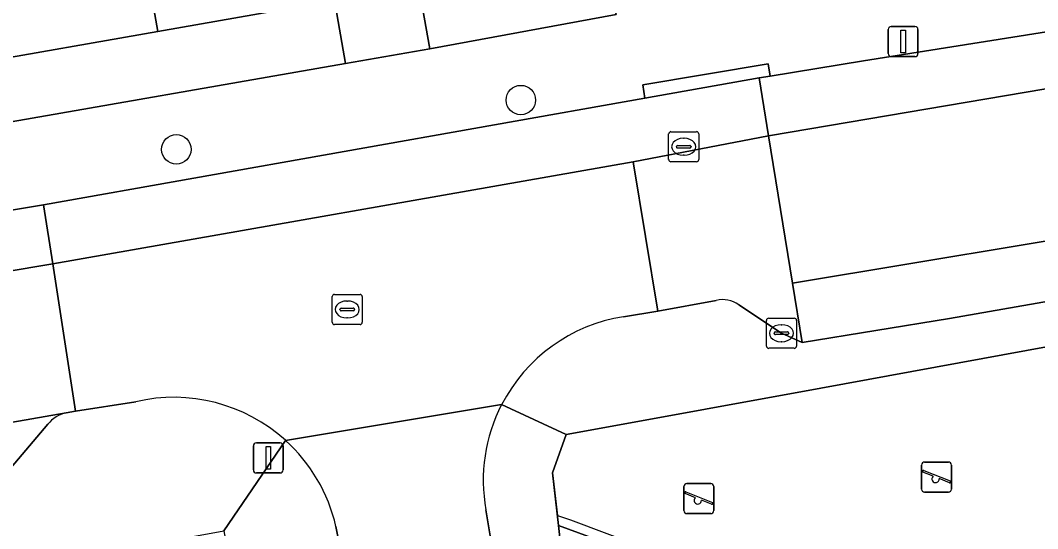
# Model space of a CAD drawing. Extents: x 162879 to 165540, y 384011 to 385181.
# Drawn here: x 164434.07 to 164467.86, y 384420.19 to 384437.05 of the extents above; entities that cross this region are included whole.
import ezdxf

# ---------------------------------------------------------------- set-up
doc = ezdxf.new("R2010")
doc.units = 0
for name, color, linetype in [('IMGEO_Boom', 7, 'Continuous'), ('IMGEO_Erf', 7, 'Continuous'), ('IMGEO_Hek', 7, 'Continuous'), ('IMGEO_Kolk', 7, 'Continuous'), ('IMGEO_Lichtmast', 7, 'Continuous'), ('IMGEO_Pand', 7, 'Continuous'), ('IMGEO_Parkeervlak_gesloten', 7, 'Continuous'), ('IMGEO_Parkeervlak_open', 7, 'Continuous'), ('IMGEO_Rijbaan_lokaal_gesloten', 7, 'Continuous'), ('IMGEO_Rijbaan_lokaal_open', 7, 'Continuous'), ('IMGEO_Rioolput', 7, 'Continuous'), ('IMGEO_Speelvoorziening', 7, 'Continuous'), ('IMGEO_Terreindeel_zand', 7, 'Continuous'), ('IMGEO_Voetpad_open', 7, 'Continuous')]:
    doc.layers.add(name, color=color, linetype=linetype)

msp = doc.modelspace()

# ---------------------------------------------------------------- linework, layer by layer
at = {"layer": 'IMGEO_Boom'}
for centre in [(164450.689, 384434.409), (164439.249, 384432.772)]:
    msp.add_circle(centre, 0.489, dxfattribs=at)
at = {"layer": 'IMGEO_Erf'}
for points in [[(164453.854, 384437.245), (164453.657, 384438.339), (164453.483, 384439.308), (164447.293, 384438.222), (164447.663, 384436.112)], [(164432.802, 384433.518), (164444.872, 384435.622), (164444.505, 384437.714), (164438.629, 384436.683), (164432.437, 384435.596)]]:
    msp.add_lwpolyline(points, close=True, dxfattribs=at)
at = {"layer": 'IMGEO_Hek'}
for points in [[(164460.65, 384424.851), (164452.998, 384423.455)], [(164452.998, 384423.455), (164452.198, 384423.309), (164451.744, 384422.037), (164451.905, 384420.619), (164452.345, 384420.477)], [(164452.345, 384420.477), (164454.756, 384419.574)]]:
    msp.add_lwpolyline(points, dxfattribs=at)
at = {"layer": 'IMGEO_Kolk'}
for p, q in [((164455.675, 384433.36), (164456.527, 384433.36)), ((164455.6, 384432.434), (164455.6, 384433.286)), ((164456.088, 384433.14), (164456.113, 384433.14)), ((164456.601, 384433.286), (164456.601, 384432.434)), ((164455.859, 384432.854), (164455.859, 384432.866)), ((164456.297, 384432.817), (164455.899, 384432.817)), ((164455.902, 384432.903), (164456.3, 384432.903)), ((164456.343, 384432.866), (164456.343, 384432.854)), ((164456.527, 384432.36), (164455.675, 384432.36)), ((164456.111, 384432.58), (164456.086, 384432.58)), ((164458.847, 384426.244), (164458.847, 384427.096)), ((164458.922, 384427.17), (164459.774, 384427.17)), ((164459.335, 384426.95), (164459.36, 384426.95)), ((164459.848, 384427.096), (164459.848, 384426.244)), ((164459.106, 384426.664), (164459.106, 384426.676)), ((164459.544, 384426.627), (164459.146, 384426.627)), ((164459.149, 384426.713), (164459.547, 384426.713)), ((164459.59, 384426.676), (164459.59, 384426.664)), ((164459.358, 384426.39), (164459.333, 384426.39)), ((164459.774, 384426.17), (164458.922, 384426.17))]:
    msp.add_line(p, q, dxfattribs=at)
for points in [[(164455.675, 384433.36), (164456.527, 384433.36)], [(164455.6, 384432.434), (164455.6, 384433.286)], [(164456.601, 384433.286), (164456.601, 384432.434)], [(164456.527, 384432.36), (164455.675, 384432.36)], [(164458.847, 384426.244), (164458.847, 384427.096)], [(164458.922, 384427.17), (164459.774, 384427.17)], [(164459.848, 384427.096), (164459.848, 384426.244)], [(164459.774, 384426.17), (164458.922, 384426.17)]]:
    msp.add_lwpolyline(points, dxfattribs=at)
for centre, radius, start, end in [((164455.677, 384433.284), 0.0765, 91.552, 178.448), ((164455.677, 384433.284), 0.0765, 91.552, 178.448), ((164456.525, 384433.284), 0.0765, 1.552, 88.448), ((164456.525, 384433.284), 0.0765, 1.552, 88.448), ((164455.899, 384432.863), 0.0403, 85.8775, 175.7526), ((164455.896, 384432.853), 0.0366, 178.938, 274.7102), ((164456.3, 384432.86), 0.043, 264.8664, 352.4533), ((164456.304, 384432.865), 0.0386, 1.7309, 96.639), ((164455.677, 384432.436), 0.0765, 181.552, 268.448), ((164455.677, 384432.436), 0.0765, 181.552, 268.448), ((164456.525, 384432.436), 0.0765, 271.552, 358.448), ((164456.525, 384432.436), 0.0765, 271.552, 358.448), ((164458.924, 384427.094), 0.0765, 91.552, 178.448), ((164458.924, 384427.094), 0.0765, 91.552, 178.448), ((164459.772, 384427.094), 0.0765, 1.552, 88.448), ((164459.772, 384427.094), 0.0765, 1.552, 88.448), ((164459.146, 384426.673), 0.0403, 85.8775, 175.7526), ((164459.143, 384426.663), 0.0366, 178.938, 274.7102), ((164459.547, 384426.67), 0.043, 264.8664, 352.4533), ((164459.551, 384426.675), 0.0386, 1.7309, 96.639), ((164458.924, 384426.246), 0.0765, 181.552, 268.448), ((164458.924, 384426.246), 0.0765, 181.552, 268.448), ((164459.772, 384426.246), 0.0765, 271.552, 358.448), ((164459.772, 384426.246), 0.0765, 271.552, 358.448)]:
    msp.add_arc(centre, radius, start, end, dxfattribs=at)
for centre, major_axis, ratio, start_param, end_param in [((164456.087, 384432.86), (-0.387, 0.002), 0.722429, 4.712389, 7.853982), ((164456.112, 384432.86), (-0.39, 0.002), 0.717154, 1.570796, 4.712389), ((164459.334, 384426.67), (-0.387, 0.002), 0.722429, 4.712389, 7.853982), ((164459.359, 384426.67), (-0.39, 0.002), 0.717154, 1.570796, 4.712389)]:
    msp.add_ellipse(centre, major_axis=major_axis, ratio=ratio, start_param=start_param, end_param=end_param, dxfattribs=at)
at = {"layer": 'IMGEO_Lichtmast'}
for p, q in [((164462.891, 384435.951), (164462.891, 384436.751)), ((164462.891, 384436.751), (164462.891, 384435.951)), ((164462.991, 384436.851), (164463.781, 384436.851)), ((164463.781, 384436.851), (164462.991, 384436.851)), ((164463.881, 384436.751), (164463.881, 384435.951)), ((164463.881, 384435.951), (164463.881, 384436.751)), ((164463.781, 384435.851), (164462.991, 384435.851)), ((164462.991, 384435.851), (164463.781, 384435.851)), ((164441.808, 384422.133), (164441.808, 384422.933)), ((164441.808, 384422.933), (164441.808, 384422.133)), ((164441.908, 384423.033), (164442.698, 384423.033)), ((164442.698, 384423.033), (164441.908, 384423.033)), ((164442.798, 384422.933), (164442.798, 384422.133)), ((164442.798, 384422.133), (164442.798, 384422.933)), ((164442.698, 384422.033), (164441.908, 384422.033)), ((164441.908, 384422.033), (164442.698, 384422.033))]:
    msp.add_line(p, q, dxfattribs=at)
for points in [[(164463.311, 384436.726), (164463.461, 384436.726), (164463.461, 384435.976), (164463.311, 384435.976), (164463.311, 384436.726)], [(164442.228, 384422.908), (164442.378, 384422.908), (164442.378, 384422.158), (164442.228, 384422.158), (164442.228, 384422.908)]]:
    msp.add_lwpolyline(points, dxfattribs=at)
for centre, start, end in [((164462.991, 384436.751), 90, 180), ((164462.991, 384436.751), 90, 180), ((164463.781, 384436.751), 0, 90), ((164463.781, 384436.751), 360, 90), ((164462.991, 384435.951), 180, 270), ((164462.991, 384435.951), 180, 270), ((164463.781, 384435.951), 270, 0), ((164463.781, 384435.951), 270, 0), ((164441.908, 384422.933), 90, 180), ((164441.908, 384422.933), 90, 180), ((164442.698, 384422.933), 0, 90), ((164442.698, 384422.933), 360, 90), ((164441.908, 384422.133), 180, 270), ((164441.908, 384422.133), 180, 270), ((164442.698, 384422.133), 270, 0), ((164442.698, 384422.133), 270, 0)]:
    msp.add_arc(centre, 0.1, start, end, dxfattribs=at)
at = {"layer": 'IMGEO_Pand'}
for points in [[(164436.931, 384446.353), (164438.629, 384436.683), (164444.505, 384437.714), (164444.872, 384435.622), (164447.663, 384436.112), (164447.293, 384438.222), (164453.483, 384439.308), (164452.619, 384444.233), (164451.814, 384448.879), (164446.105, 384447.885), (164445.832, 384449.442), (164442.164, 384448.798), (164442.423, 384447.317)], [(164436.931, 384446.353), (164431.337, 384445.371), (164431.072, 384446.881), (164427.234, 384446.208), (164427.489, 384444.755), (164421.758, 384443.749), (164423.446, 384434.134), (164429.639, 384435.22), (164430.023, 384433.031), (164432.802, 384433.518), (164432.437, 384435.596), (164438.629, 384436.683)]]:
    msp.add_lwpolyline(points, close=True, dxfattribs=at)
at = {"layer": 'IMGEO_Parkeervlak_gesloten'}
msp.add_lwpolyline([(164471.436, 384430.275), (164459.718, 384428.327), (164460.038, 384426.365), (164464.928, 384427.155), (164470.051, 384428.052)], close=True, dxfattribs=at)
at = {"layer": 'IMGEO_Parkeervlak_open'}
for points in [[(164469.96, 384436.959), (164462.073, 384435.711), (164458.968, 384435.202), (164458.605, 384435.142), (164458.919, 384433.223), (164473.349, 384435.67)], [(164424.508, 384428.668), (164423.865, 384427.866), (164422.872, 384426.936), (164431.837, 384428.424), (164435.141, 384428.972), (164434.838, 384430.937)], [(164434.838, 384430.937), (164428.656, 384429.898), (164425.672, 384429.524)], [(164435.59, 384424.031), (164432.597, 384423.514), (164432.896, 384421.585)], [(164433.763, 384422.22), (164434.983, 384423.649)]]:
    msp.add_lwpolyline(points, dxfattribs=at)
msp.add_lwpolyline([(164454.421, 384432.356), (164458.919, 384433.223), (164458.605, 384435.142), (164454.812, 384434.471), (164434.838, 384430.937), (164435.141, 384428.972)], close=True, dxfattribs=at)
msp.add_arc((164435.786, 384423.047), 1.003, 101.2447, 143.1217, dxfattribs=at)
at = {"layer": 'IMGEO_Rijbaan_lokaal_gesloten'}
msp.add_lwpolyline([(164474.524, 384435.874), (164473.349, 384435.67), (164458.919, 384433.223), (164459.718, 384428.327), (164471.436, 384430.275), (164470.051, 384428.052), (164475.043, 384428.926), (164475.666, 384429.051)], dxfattribs=at)
at = {"layer": 'IMGEO_Rijbaan_lokaal_open'}
for points in [[(164458.919, 384433.223), (164454.421, 384432.356), (164455.244, 384427.407), (164457.178, 384427.756)], [(164457.928, 384427.609), (164459.348, 384426.67), (164460.038, 384426.365), (164459.718, 384428.327), (164458.919, 384433.223)], [(164454.1, 384427.216), (164455.244, 384427.407), (164454.421, 384432.356), (164435.141, 384428.972), (164435.895, 384424.08), (164437.905, 384424.398)], [(164442.872, 384423.116), (164450.053, 384424.3)], [(164450.053, 384424.3), (164442.872, 384423.116)], [(164444.551, 384420.262), (164444.947, 384418.231), (164449.815, 384419.08), (164449.529, 384420.811)]]:
    msp.add_lwpolyline(points, dxfattribs=at)
msp.add_lwpolyline([(164435.141, 384428.972), (164431.837, 384428.424), (164432.597, 384423.514), (164435.59, 384424.031), (164435.895, 384424.08)], close=True, dxfattribs=at)
for centre, radius, start, end in [((164457.406, 384426.932), 0.855, 52.3718, 105.4494), ((164454.938, 384421.786), 5.494, 98.7776, 152.7704), ((164439.165, 384419.015), 5.529, 47.8865, 103.1687), ((164454.93, 384421.784), 5.488, 152.7076, 190.21), ((164439.165, 384419.014), 5.528, 13.0416, 47.8947)]:
    msp.add_arc(centre, radius, start, end, dxfattribs=at)
at = {"layer": 'IMGEO_Rioolput'}
for p, q in [((164444.498, 384427.96), (164445.35, 384427.96)), ((164444.423, 384427.034), (164444.423, 384427.886)), ((164444.911, 384427.74), (164444.936, 384427.74)), ((164445.424, 384427.886), (164445.424, 384427.034)), ((164444.682, 384427.454), (164444.682, 384427.466)), ((164445.12, 384427.417), (164444.722, 384427.417)), ((164444.725, 384427.503), (164445.123, 384427.503)), ((164445.166, 384427.466), (164445.166, 384427.454)), ((164445.35, 384426.96), (164444.498, 384426.96)), ((164444.934, 384427.18), (164444.909, 384427.18))]:
    msp.add_line(p, q, dxfattribs=at)
for points in [[(164444.498, 384427.96), (164445.35, 384427.96)], [(164444.423, 384427.034), (164444.423, 384427.886)], [(164445.424, 384427.886), (164445.424, 384427.034)], [(164445.35, 384426.96), (164444.498, 384426.96)]]:
    msp.add_lwpolyline(points, dxfattribs=at)
for centre, radius, start, end in [((164444.5, 384427.884), 0.0765, 91.552, 178.448), ((164444.5, 384427.884), 0.0765, 91.552, 178.448), ((164445.348, 384427.884), 0.0765, 1.552, 88.448), ((164445.348, 384427.884), 0.0765, 1.552, 88.448), ((164444.722, 384427.463), 0.0403, 85.8775, 175.7526), ((164444.719, 384427.453), 0.0366, 178.938, 274.7102), ((164445.123, 384427.46), 0.043, 264.8664, 352.4533), ((164445.127, 384427.465), 0.0386, 1.7309, 96.639), ((164444.5, 384427.036), 0.0765, 181.552, 268.448), ((164444.5, 384427.036), 0.0765, 181.552, 268.448), ((164445.348, 384427.036), 0.0765, 271.552, 358.448), ((164445.348, 384427.036), 0.0765, 271.552, 358.448)]:
    msp.add_arc(centre, radius, start, end, dxfattribs=at)
for centre, major_axis, ratio, start_param, end_param in [((164444.91, 384427.46), (-0.387, 0.002), 0.722429, 4.712389, 7.853982), ((164444.935, 384427.46), (-0.39, 0.002), 0.717154, 1.570796, 4.712389)]:
    msp.add_ellipse(centre, major_axis=major_axis, ratio=ratio, start_param=start_param, end_param=end_param, dxfattribs=at)
at = {"layer": 'IMGEO_Speelvoorziening'}
for p, q in [((164464.002, 384421.495), (164464.002, 384422.295)), ((164464.002, 384422.295), (164464.002, 384421.495)), ((164464.102, 384422.395), (164464.892, 384422.395)), ((164464.892, 384422.395), (164464.102, 384422.395)), ((164464.992, 384422.295), (164464.992, 384421.495)), ((164464.992, 384421.495), (164464.992, 384422.295)), ((164464.385, 384421.923), (164464.046, 384422.06)), ((164464.071, 384422.12), (164464.947, 384421.767)), ((164464.923, 384421.707), (164464.583, 384421.844)), ((164456.106, 384420.783), (164456.106, 384421.583)), ((164456.106, 384421.583), (164456.106, 384420.783)), ((164456.206, 384421.683), (164456.996, 384421.683)), ((164456.996, 384421.683), (164456.206, 384421.683)), ((164457.096, 384421.583), (164457.096, 384420.783)), ((164457.096, 384420.783), (164457.096, 384421.583)), ((164456.489, 384421.211), (164456.15, 384421.348)), ((164456.175, 384421.408), (164457.051, 384421.055)), ((164464.892, 384421.395), (164464.102, 384421.395)), ((164464.102, 384421.395), (164464.892, 384421.395)), ((164457.027, 384420.995), (164456.687, 384421.132)), ((164456.996, 384420.683), (164456.206, 384420.683)), ((164456.206, 384420.683), (164456.996, 384420.683))]:
    msp.add_line(p, q, dxfattribs=at)
for centre, radius, start, end in [((164464.102, 384422.295), 0.1, 90, 180), ((164464.102, 384422.295), 0.1, 90, 180), ((164464.892, 384422.295), 0.1, 0, 90), ((164464.892, 384422.295), 0.1, 360, 90), ((164464.059, 384422.09), 0.0327, 68.078, 248.078), ((164464.464, 384421.833), 0.12, 130.9928, 5.1632), ((164456.206, 384421.583), 0.1, 90, 180), ((164456.206, 384421.583), 0.1, 90, 180), ((164456.996, 384421.583), 0.1, 0, 90), ((164456.996, 384421.583), 0.1, 360, 90), ((164464.102, 384421.495), 0.1, 180, 270), ((164464.102, 384421.495), 0.1, 180, 270), ((164464.892, 384421.495), 0.1, 270, 0), ((164464.892, 384421.495), 0.1, 270, 0), ((164464.935, 384421.737), 0.0327, 248.078, 68.078), ((164456.163, 384421.378), 0.0327, 68.078, 248.078), ((164456.568, 384421.121), 0.12, 130.9928, 5.1632), ((164457.039, 384421.025), 0.0327, 248.078, 68.078), ((164456.206, 384420.783), 0.1, 180, 270), ((164456.206, 384420.783), 0.1, 180, 270), ((164456.996, 384420.783), 0.1, 270, 0), ((164456.996, 384420.783), 0.1, 270, 0)]:
    msp.add_arc(centre, radius, start, end, dxfattribs=at)
at = {"layer": 'IMGEO_Terreindeel_zand'}
msp.add_lwpolyline([(164475.886, 384427.63), (164460.65, 384424.851), (164452.998, 384423.455), (164452.198, 384423.309), (164451.744, 384422.037), (164451.943, 384420.29), (164462.029, 384416.599), (164466.299, 384415.079)], dxfattribs=at)
at = {"layer": 'IMGEO_Voetpad_open'}
for points in [[(164480.476, 384442.985), (164475.184, 384442.064), (164454.937, 384438.56), (164453.657, 384438.339), (164453.854, 384437.245), (164447.663, 384436.112), (164444.872, 384435.622), (164432.802, 384433.518)], [(164425.672, 384429.524), (164428.656, 384429.898), (164434.838, 384430.937), (164454.812, 384434.471), (164454.739, 384434.911), (164458.9, 384435.609), (164458.968, 384435.202), (164462.073, 384435.711), (164469.96, 384436.959)], [(164475.666, 384429.051), (164475.043, 384428.926), (164470.051, 384428.052), (164464.928, 384427.155), (164460.038, 384426.365), (164459.348, 384426.67), (164457.928, 384427.609)], [(164450.053, 384424.3), (164452.198, 384423.309), (164452.998, 384423.455), (164460.65, 384424.851), (164475.886, 384427.63)], [(164457.178, 384427.756), (164455.244, 384427.407), (164454.1, 384427.216)], [(164437.905, 384424.398), (164435.895, 384424.08), (164435.59, 384424.031)], [(164453.93, 384407.579), (164452.358, 384416.654), (164452.134, 384418.611), (164451.943, 384420.29), (164451.744, 384422.037), (164452.198, 384423.309), (164450.053, 384424.3)], [(164434.983, 384423.649), (164433.763, 384422.22)], [(164408.812, 384414.415), (164411.629, 384414.903), (164417.753, 384415.994), (164418.945, 384416.206), (164437.796, 384419.563), (164440.828, 384420.109), (164442.872, 384423.116)], [(164442.872, 384423.116), (164440.828, 384420.109), (164441.679, 384415.35), (164441.4, 384415.286), (164442.011, 384411.717), (164445.356, 384393.183), (164458.328, 384318.011), (164459.138, 384313.747), (164459.398, 384312.379), (164460.225, 384312.522), (164462.747, 384313.126), (164465.151, 384313.543), (164473.016, 384314.89), (164475.279, 384315.282), (164476.125, 384310.401), (164477.256, 384304.315), (164478.744, 384295.726), (164479.266, 384292.707), (164482.027, 384292.962), (164478.762, 384311.538), (164478.795, 384311.933), (164478.576, 384312.045), (164477.867, 384315.892), (164482.648, 384316.756)], [(164449.529, 384420.811), (164449.815, 384419.08), (164456.399, 384381.435), (164456.872, 384378.988), (164458.08, 384379.225), (164458.815, 384375.269), (164457.511, 384375.095), (164457.598, 384374.531), (164457.823, 384373.323)], [(164444.947, 384418.231), (164444.551, 384420.262)], [(164466.299, 384415.079), (164462.029, 384416.599), (164451.943, 384420.29), (164452.134, 384418.611), (164455.709, 384417.311), (164457.55, 384416.641), (164464.241, 384414.207)]]:
    msp.add_lwpolyline(points, dxfattribs=at)
msp.add_lwpolyline([(164458.968, 384435.202), (164458.9, 384435.609), (164454.739, 384434.911), (164454.812, 384434.471), (164458.605, 384435.142)], close=True, dxfattribs=at)
for centre, radius, start, end in [((164457.406, 384426.932), 0.855, 52.3718, 105.4494), ((164454.938, 384421.786), 5.494, 98.7776, 152.7704), ((164439.165, 384419.015), 5.529, 47.8865, 103.1687), ((164454.93, 384421.784), 5.488, 152.7076, 190.21), ((164435.786, 384423.047), 1.003, 101.2447, 143.1217), ((164439.165, 384419.014), 5.528, 13.0416, 47.8947)]:
    msp.add_arc(centre, radius, start, end, dxfattribs=at)

doc.saveas('drawing.dxf')
